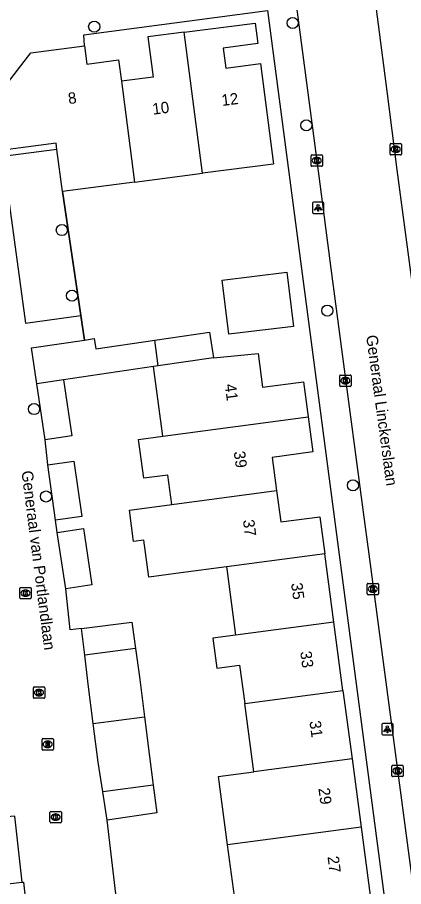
# Model space of a CAD drawing. Extents: x 161084 to 161928, y 385355 to 386522.
# Drawn here: x 161205.4 to 161239.4, y 386038.7 to 386115.2 of the extents above; entities that cross this region are included whole.
import ezdxf

# ---------------------------------------------------------------- set-up
doc = ezdxf.new("R2010")
doc.units = 0
for name, color, linetype in [('IMGEO_Boom', 7, 'Continuous'), ('IMGEO_Kolk', 7, 'Continuous'), ('IMGEO_Lichtpunt', 7, 'Continuous'), ('IMGEO_Muur', 7, 'Continuous'), ('IMGEO_Openbare_ruimte_label', 7, 'Continuous'), ('IMGEO_Pand', 7, 'Continuous'), ('IMGEO_Pand_nummerreeks', 7, 'Continuous'), ('IMGEO_Parkeervlak_open', 7, 'Continuous'), ('IMGEO_Rijbaan_lokaal_open', 7, 'Continuous'), ('IMGEO_Rioolput', 7, 'Continuous'), ('IMGEO_Voetpad_open', 7, 'Continuous')]:
    doc.layers.add(name, color=color, linetype=linetype)

msp = doc.modelspace()

# ---------------------------------------------------------------- linework, layer by layer
at = {"layer": 'IMGEO_Boom'}
for centre in [(161212.139, 386114.34), (161229.596, 386114.659), (161230.794, 386105.658), (161209.294, 386096.437), (161210.19, 386090.665), (161232.639, 386089.352), (161206.85, 386080.685), (161234.896, 386073.971), (161207.903, 386072.997)]:
    msp.add_circle(centre, 0.489, dxfattribs=at)
at = {"layer": 'IMGEO_Kolk'}
for p, q in [((161238.16, 386103.124), (161238.16, 386103.976)), ((161238.235, 386104.05), (161239.087, 386104.05)), ((161239.161, 386103.976), (161239.161, 386103.124)), ((161238.671, 386103.27), (161238.646, 386103.27)), ((161238.648, 386103.83), (161238.673, 386103.83)), ((161231.213, 386102.127), (161231.213, 386102.979)), ((161231.288, 386103.053), (161232.14, 386103.053)), ((161231.701, 386102.833), (161231.726, 386102.833)), ((161232.214, 386102.979), (161232.214, 386102.127)), ((161239.087, 386103.05), (161238.235, 386103.05)), ((161232.14, 386102.053), (161231.288, 386102.053)), ((161231.724, 386102.273), (161231.699, 386102.273)), ((161233.734, 386082.755), (161233.734, 386083.607)), ((161233.809, 386083.681), (161234.661, 386083.681)), ((161234.222, 386083.461), (161234.247, 386083.461)), ((161234.735, 386083.607), (161234.735, 386082.755)), ((161234.661, 386082.681), (161233.809, 386082.681)), ((161234.245, 386082.901), (161234.22, 386082.901)), ((161205.594, 386064.067), (161205.594, 386064.919)), ((161205.669, 386064.993), (161206.521, 386064.993)), ((161206.595, 386064.919), (161206.595, 386064.067)), ((161236.149, 386064.426), (161236.149, 386065.278)), ((161236.224, 386065.352), (161237.076, 386065.352)), ((161236.637, 386065.132), (161236.662, 386065.132)), ((161237.15, 386065.278), (161237.15, 386064.426)), ((161206.105, 386064.213), (161206.08, 386064.213)), ((161206.082, 386064.773), (161206.107, 386064.773)), ((161237.076, 386064.352), (161236.224, 386064.352)), ((161236.66, 386064.572), (161236.635, 386064.572)), ((161206.521, 386063.993), (161205.669, 386063.993)), ((161206.784, 386055.309), (161206.784, 386056.161)), ((161206.859, 386056.235), (161207.711, 386056.235)), ((161207.272, 386056.015), (161207.297, 386056.015)), ((161207.785, 386056.161), (161207.785, 386055.309)), ((161207.711, 386055.235), (161206.859, 386055.235)), ((161207.295, 386055.455), (161207.27, 386055.455)), ((161238.316, 386048.419), (161238.316, 386049.271)), ((161238.391, 386049.345), (161239.243, 386049.345)), ((161238.804, 386049.125), (161238.829, 386049.125)), ((161239.317, 386049.271), (161239.317, 386048.419)), ((161239.243, 386048.345), (161238.391, 386048.345)), ((161238.827, 386048.565), (161238.802, 386048.565)), ((161208.249, 386044.352), (161208.249, 386045.204)), ((161208.324, 386045.278), (161209.176, 386045.278)), ((161208.737, 386045.058), (161208.762, 386045.058)), ((161209.25, 386045.204), (161209.25, 386044.352)), ((161209.176, 386044.278), (161208.324, 386044.278)), ((161208.76, 386044.498), (161208.735, 386044.498))]:
    msp.add_line(p, q, dxfattribs=at)
for points in [[(161238.16, 386103.124), (161238.16, 386103.976)], [(161238.235, 386104.05), (161239.087, 386104.05)], [(161239.161, 386103.976), (161239.161, 386103.124)], [(161238.481, 386103.75), (161238.604, 386103.75), (161238.604, 386103.599), (161238.734, 386103.75), (161238.898, 386103.75), (161238.752, 386103.599), (161238.905, 386103.35), (161238.753, 386103.35), (161238.668, 386103.514), (161238.604, 386103.447), (161238.604, 386103.35), (161238.481, 386103.35), (161238.481, 386103.75)], [(161231.213, 386102.127), (161231.213, 386102.979)], [(161231.288, 386103.053), (161232.14, 386103.053)], [(161231.534, 386102.753), (161231.657, 386102.753), (161231.657, 386102.602), (161231.787, 386102.753), (161231.951, 386102.753), (161231.805, 386102.602), (161231.958, 386102.353), (161231.806, 386102.353), (161231.721, 386102.517), (161231.657, 386102.45), (161231.657, 386102.353), (161231.534, 386102.353), (161231.534, 386102.753)], [(161232.214, 386102.979), (161232.214, 386102.127)], [(161239.087, 386103.05), (161238.235, 386103.05)], [(161232.14, 386102.053), (161231.288, 386102.053)], [(161233.734, 386082.755), (161233.734, 386083.607)], [(161233.809, 386083.681), (161234.661, 386083.681)], [(161234.055, 386083.381), (161234.178, 386083.381), (161234.178, 386083.23), (161234.308, 386083.381), (161234.472, 386083.381), (161234.326, 386083.23), (161234.479, 386082.981), (161234.327, 386082.981), (161234.242, 386083.145), (161234.178, 386083.078), (161234.178, 386082.981), (161234.055, 386082.981), (161234.055, 386083.381)], [(161234.735, 386083.607), (161234.735, 386082.755)], [(161234.661, 386082.681), (161233.809, 386082.681)], [(161205.594, 386064.067), (161205.594, 386064.919)], [(161205.669, 386064.993), (161206.521, 386064.993)], [(161206.595, 386064.919), (161206.595, 386064.067)], [(161236.149, 386064.426), (161236.149, 386065.278)], [(161236.224, 386065.352), (161237.076, 386065.352)], [(161236.47, 386065.052), (161236.593, 386065.052), (161236.593, 386064.901), (161236.723, 386065.052), (161236.887, 386065.052), (161236.741, 386064.901), (161236.894, 386064.652), (161236.742, 386064.652), (161236.657, 386064.816), (161236.593, 386064.749), (161236.593, 386064.652), (161236.47, 386064.652), (161236.47, 386065.052)], [(161237.15, 386065.278), (161237.15, 386064.426)], [(161205.915, 386064.693), (161206.038, 386064.693), (161206.038, 386064.542), (161206.168, 386064.693), (161206.332, 386064.693), (161206.186, 386064.542), (161206.339, 386064.293), (161206.187, 386064.293), (161206.102, 386064.457), (161206.038, 386064.39), (161206.038, 386064.293), (161205.915, 386064.293), (161205.915, 386064.693)], [(161237.076, 386064.352), (161236.224, 386064.352)], [(161206.521, 386063.993), (161205.669, 386063.993)], [(161206.784, 386055.309), (161206.784, 386056.161)], [(161206.859, 386056.235), (161207.711, 386056.235)], [(161207.105, 386055.935), (161207.228, 386055.935), (161207.228, 386055.784), (161207.358, 386055.935), (161207.522, 386055.935), (161207.376, 386055.784), (161207.529, 386055.535), (161207.377, 386055.535), (161207.292, 386055.699), (161207.228, 386055.632), (161207.228, 386055.535), (161207.105, 386055.535), (161207.105, 386055.935)], [(161207.785, 386056.161), (161207.785, 386055.309)], [(161207.711, 386055.235), (161206.859, 386055.235)], [(161238.316, 386048.419), (161238.316, 386049.271)], [(161238.391, 386049.345), (161239.243, 386049.345)], [(161238.637, 386049.045), (161238.76, 386049.045), (161238.76, 386048.894), (161238.89, 386049.045), (161239.054, 386049.045), (161238.908, 386048.894), (161239.061, 386048.645), (161238.909, 386048.645), (161238.824, 386048.809), (161238.76, 386048.742), (161238.76, 386048.645), (161238.637, 386048.645), (161238.637, 386049.045)], [(161239.317, 386049.271), (161239.317, 386048.419)], [(161239.243, 386048.345), (161238.391, 386048.345)], [(161208.249, 386044.352), (161208.249, 386045.204)], [(161208.324, 386045.278), (161209.176, 386045.278)], [(161209.25, 386045.204), (161209.25, 386044.352)], [(161209.176, 386044.278), (161208.324, 386044.278)], [(161208.57, 386044.978), (161208.693, 386044.978), (161208.693, 386044.827), (161208.823, 386044.978), (161208.987, 386044.978), (161208.841, 386044.827), (161208.994, 386044.578), (161208.842, 386044.578), (161208.757, 386044.742), (161208.693, 386044.675), (161208.693, 386044.578), (161208.57, 386044.578), (161208.57, 386044.978)]]:
    msp.add_lwpolyline(points, dxfattribs=at)
for centre, start, end in [((161238.237, 386103.974), 91.55205, 178.44795), ((161238.237, 386103.974), 91.55205, 178.44795), ((161239.085, 386103.974), 1.55205, 88.44795), ((161239.085, 386103.974), 1.55205, 88.44795), ((161231.29, 386102.977), 91.55205, 178.44795), ((161231.29, 386102.977), 91.55205, 178.44795), ((161232.138, 386102.977), 1.55205, 88.44795), ((161232.138, 386102.977), 1.55205, 88.44795), ((161238.237, 386103.126), 181.55205, 268.44795), ((161238.237, 386103.126), 181.55205, 268.44795), ((161239.085, 386103.126), 271.55205, 358.44795), ((161239.085, 386103.126), 271.55205, 358.44795), ((161231.29, 386102.129), 181.55205, 268.44795), ((161231.29, 386102.129), 181.55205, 268.44795), ((161232.138, 386102.129), 271.55205, 358.44795), ((161232.138, 386102.129), 271.55205, 358.44795), ((161233.811, 386083.605), 91.55205, 178.44795), ((161233.811, 386083.605), 91.55205, 178.44795), ((161234.659, 386083.605), 1.55205, 88.44795), ((161234.659, 386083.605), 1.55205, 88.44795), ((161233.811, 386082.757), 181.55205, 268.44795), ((161233.811, 386082.757), 181.55205, 268.44795), ((161234.659, 386082.757), 271.55205, 358.44795), ((161234.659, 386082.757), 271.55205, 358.44795), ((161205.671, 386064.917), 91.55205, 178.44795), ((161205.671, 386064.917), 91.55205, 178.44795), ((161206.519, 386064.917), 1.55205, 88.44795), ((161206.519, 386064.917), 1.55205, 88.44795), ((161236.226, 386065.276), 91.55205, 178.44795), ((161236.226, 386065.276), 91.55205, 178.44795), ((161237.074, 386065.276), 1.55205, 88.44795), ((161237.074, 386065.276), 1.55205, 88.44795), ((161236.226, 386064.428), 181.55205, 268.44795), ((161236.226, 386064.428), 181.55205, 268.44795), ((161237.074, 386064.428), 271.55205, 358.44795), ((161237.074, 386064.428), 271.55205, 358.44795), ((161205.671, 386064.069), 181.55205, 268.44795), ((161205.671, 386064.069), 181.55205, 268.44795), ((161206.519, 386064.069), 271.55205, 358.44795), ((161206.519, 386064.069), 271.55205, 358.44795), ((161206.861, 386056.159), 91.55205, 178.44795), ((161206.861, 386056.159), 91.55205, 178.44795), ((161207.709, 386056.159), 1.55205, 88.44795), ((161207.709, 386056.159), 1.55205, 88.44795), ((161206.861, 386055.311), 181.55205, 268.44795), ((161206.861, 386055.311), 181.55205, 268.44795), ((161207.709, 386055.311), 271.55205, 358.44795), ((161207.709, 386055.311), 271.55205, 358.44795), ((161238.393, 386049.269), 91.55205, 178.44795), ((161238.393, 386049.269), 91.55205, 178.44795), ((161239.241, 386049.269), 1.55205, 88.44795), ((161239.241, 386049.269), 1.55205, 88.44795), ((161238.393, 386048.421), 181.55205, 268.44795), ((161238.393, 386048.421), 181.55205, 268.44795), ((161239.241, 386048.421), 271.55205, 358.44795), ((161239.241, 386048.421), 271.55205, 358.44795), ((161208.326, 386045.202), 91.55205, 178.44795), ((161208.326, 386045.202), 91.55205, 178.44795), ((161209.174, 386045.202), 1.55205, 88.44795), ((161209.174, 386045.202), 1.55205, 88.44795), ((161208.326, 386044.354), 181.55205, 268.44795), ((161208.326, 386044.354), 181.55205, 268.44795), ((161209.174, 386044.354), 271.55205, 358.44795), ((161209.174, 386044.354), 271.55205, 358.44795)]:
    msp.add_arc(centre, 0.0765, start, end, dxfattribs=at)
for centre, major_axis, ratio, start_param, end_param in [((161238.647, 386103.55), (-0.387, 0.002), 0.722429, 4.712389, 7.853982), ((161238.672, 386103.55), (-0.39, 0.002), 0.717154, 1.570796, 4.712389), ((161231.7, 386102.553), (-0.387, 0.002), 0.722429, 4.712389, 7.853982), ((161231.725, 386102.553), (-0.39, 0.002), 0.717154, 1.570796, 4.712389), ((161234.221, 386083.181), (-0.387, 0.002), 0.722429, 4.712389, 7.853982), ((161234.246, 386083.181), (-0.39, 0.002), 0.717154, 1.570796, 4.712389), ((161236.636, 386064.852), (-0.387, 0.002), 0.722429, 4.712389, 7.853982), ((161236.661, 386064.852), (-0.39, 0.002), 0.717154, 1.570796, 4.712389), ((161206.081, 386064.493), (-0.387, 0.002), 0.722429, 4.712389, 7.853982), ((161206.106, 386064.493), (-0.39, 0.002), 0.717154, 1.570796, 4.712389), ((161207.271, 386055.735), (-0.387, 0.002), 0.722429, 4.712389, 7.853982), ((161207.296, 386055.735), (-0.39, 0.002), 0.717154, 1.570796, 4.712389), ((161238.803, 386048.845), (-0.387, 0.002), 0.722429, 4.712389, 7.853982), ((161238.828, 386048.845), (-0.39, 0.002), 0.717154, 1.570796, 4.712389), ((161208.736, 386044.778), (-0.387, 0.002), 0.722429, 4.712389, 7.853982), ((161208.761, 386044.778), (-0.39, 0.002), 0.717154, 1.570796, 4.712389)]:
    msp.add_ellipse(centre, major_axis=major_axis, ratio=ratio, start_param=start_param, end_param=end_param, dxfattribs=at)
at = {"layer": 'IMGEO_Lichtpunt'}
for p, q in [((161231.336, 386098.803), (161231.336, 386097.996)), ((161231.336, 386098.803), (161231.336, 386097.996)), ((161232.238, 386098.898), (161231.43, 386098.898)), ((161232.238, 386098.898), (161231.43, 386098.898)), ((161232.332, 386097.996), (161232.332, 386098.803)), ((161232.332, 386097.996), (161232.332, 386098.803)), ((161231.43, 386097.902), (161232.238, 386097.902)), ((161231.43, 386097.902), (161232.238, 386097.902)), ((161237.434, 386052.917), (161237.434, 386052.11)), ((161237.434, 386052.917), (161237.434, 386052.11)), ((161238.336, 386053.012), (161237.528, 386053.012)), ((161238.336, 386053.012), (161237.528, 386053.012)), ((161238.43, 386052.11), (161238.43, 386052.917)), ((161238.43, 386052.11), (161238.43, 386052.917)), ((161237.528, 386052.016), (161238.336, 386052.016)), ((161237.528, 386052.016), (161238.336, 386052.016))]:
    msp.add_line(p, q, dxfattribs=at)
for points in [[(161231.71, 386098.467), (161231.749, 386098.439), (161231.561, 386098.177), (161231.523, 386098.204), (161231.71, 386098.467)], [(161231.812, 386098.419), (161231.859, 386098.419), (161231.859, 386098.097), (161231.812, 386098.097), (161231.812, 386098.419)], [(161231.922, 386098.439), (161231.96, 386098.466), (161232.147, 386098.204), (161232.108, 386098.176), (161231.922, 386098.439)], [(161237.808, 386052.581), (161237.847, 386052.553), (161237.659, 386052.291), (161237.621, 386052.318), (161237.808, 386052.581)], [(161237.91, 386052.533), (161237.957, 386052.533), (161237.957, 386052.211), (161237.91, 386052.211), (161237.91, 386052.533)], [(161238.02, 386052.553), (161238.058, 386052.58), (161238.245, 386052.318), (161238.206, 386052.29), (161238.02, 386052.553)]]:
    msp.add_lwpolyline(points, dxfattribs=at)
for centre in [(161231.835, 386098.601), (161237.933, 386052.715)]:
    msp.add_circle(centre, 0.0994, dxfattribs=at)
for centre, start, end in [((161231.43, 386098.803), 90, 180), ((161231.43, 386098.803), 90, 180), ((161232.238, 386098.803), 0, 90), ((161232.238, 386098.803), 0, 90), ((161231.43, 386097.996), 180, 270), ((161231.43, 386097.996), 180, 270), ((161232.238, 386097.996), 270, 0), ((161232.238, 386097.996), 270, 360), ((161237.528, 386052.917), 90, 180), ((161237.528, 386052.917), 90, 180), ((161238.336, 386052.917), 0, 90), ((161238.336, 386052.917), 0, 90), ((161237.528, 386052.11), 180, 270), ((161237.528, 386052.11), 180, 270), ((161238.336, 386052.11), 270, 0), ((161238.336, 386052.11), 270, 360)]:
    msp.add_arc(centre, 0.0946, start, end, dxfattribs=at)
at = {"layer": 'IMGEO_Muur'}
msp.add_lwpolyline([(161209.339, 386099.837), (161211.292, 386086.76)], dxfattribs=at)
at = {"layer": 'IMGEO_Pand'}
for points in [[(161220.05, 386113.841), (161226.301, 386114.652), (161226.536, 386112.84), (161223.475, 386112.443), (161223.703, 386110.687), (161226.764, 386111.084), (161227.911, 386102.248), (161221.664, 386101.437)], [(161220.05, 386113.841), (161216.862, 386113.427), (161217.319, 386109.902), (161214.526, 386109.539)], [(161221.664, 386101.437), (161220.05, 386113.841)], [(161208.861, 386103.523), (161208.789, 386104.076), (161204.572, 386103.529), (161203.913, 386108.607), (161206.552, 386112.033), (161211.281, 386112.647)], [(161211.281, 386112.647), (161211.489, 386111.041), (161214.281, 386111.424), (161214.526, 386109.539)], [(161214.526, 386109.539), (161215.677, 386100.66)], [(161209.339, 386099.837), (161208.861, 386103.523)], [(161215.677, 386100.66), (161221.664, 386101.437)], [(161215.677, 386100.66), (161209.339, 386099.837)], [(161223.397, 386092.032), (161229.076, 386092.729), (161229.662, 386087.961), (161223.982, 386087.264), (161223.397, 386092.032)], [(161217.481, 386086.749), (161222.291, 386087.457), (161222.624, 386085.193)], [(161207.084, 386082.907), (161206.618, 386086.072), (161211.292, 386086.76)], [(161211.292, 386086.76), (161212.136, 386086.884), (161212.268, 386085.982), (161217.481, 386086.749)], [(161217.775, 386084.48), (161217.481, 386086.749)], [(161222.624, 386085.193), (161226.56, 386085.582), (161226.956, 386082.608), (161230.558, 386083.088), (161230.968, 386080.01)], [(161222.624, 386085.193), (161217.775, 386084.48)], [(161217.353, 386084.418), (161209.45, 386083.255)], [(161217.775, 386084.48), (161217.353, 386084.418)], [(161218.168, 386078.303), (161217.353, 386084.418)], [(161209.45, 386083.255), (161207.084, 386082.907)], [(161209.45, 386083.255), (161210.176, 386078.317), (161207.81, 386077.969)], [(161207.81, 386077.969), (161207.084, 386082.907)], [(161218.168, 386078.303), (161230.968, 386080.01)], [(161230.968, 386080.01), (161231.381, 386076.913), (161227.788, 386076.434), (161228.176, 386073.518)], [(161218.968, 386072.292), (161218.623, 386074.882), (161216.497, 386074.599), (161216.041, 386078.02), (161218.168, 386078.303)], [(161208.066, 386075.786), (161210.358, 386076.106), (161211.036, 386071.234), (161208.744, 386070.915)], [(161208.744, 386070.915), (161208.066, 386075.786)], [(161218.968, 386072.292), (161228.176, 386073.518)], [(161228.176, 386073.518), (161228.544, 386070.755), (161231.979, 386071.213), (161232.412, 386067.962)], [(161223.777, 386066.811), (161219.77, 386066.277), (161216.936, 386065.899), (161216.501, 386069.159), (161215.609, 386069.04), (161215.242, 386071.795), (161218.968, 386072.292)], [(161208.887, 386069.824), (161211.187, 386070.169), (161211.929, 386065.221), (161209.629, 386064.876)], [(161209.629, 386064.876), (161208.887, 386069.824)], [(161232.412, 386067.962), (161223.777, 386066.811)], [(161233.213, 386061.949), (161232.412, 386067.962)], [(161223.777, 386066.811), (161223.802, 386066.622), (161224.578, 386060.798)], [(161211.008, 386061.392), (161215.445, 386061.936), (161215.771, 386059.624)], [(161233.213, 386061.949), (161224.578, 386060.798)], [(161234.014, 386055.937), (161233.213, 386061.949)], [(161211.303, 386059.029), (161211.008, 386061.392)], [(161224.578, 386060.798), (161222.585, 386060.532), (161222.938, 386057.882), (161224.931, 386058.147), (161225.379, 386054.786)], [(161215.771, 386059.624), (161211.303, 386059.029)], [(161215.771, 386059.624), (161216.123, 386057.129), (161216.559, 386053.61)], [(161212.06, 386053.011), (161211.621, 386056.484), (161211.303, 386059.029)], [(161225.379, 386054.786), (161234.014, 386055.937)], [(161234.014, 386055.937), (161234.815, 386049.924)], [(161226.18, 386048.772), (161225.379, 386054.786)], [(161212.06, 386053.011), (161216.559, 386053.61)], [(161216.559, 386053.61), (161216.991, 386050.123), (161217.33, 386047.591)], [(161212.889, 386046.999), (161212.491, 386049.605), (161212.06, 386053.011)], [(161234.815, 386049.924), (161226.18, 386048.772)], [(161234.815, 386049.924), (161235.616, 386043.911)], [(161223.866, 386042.343), (161223.064, 386048.357), (161223.485, 386048.413), (161226.18, 386048.772)], [(161217.33, 386047.591), (161212.889, 386046.999)], [(161217.33, 386047.591), (161217.655, 386045.164), (161213.267, 386044.518)], [(161213.267, 386044.518), (161212.889, 386046.999)], [(161235.616, 386043.911), (161226.981, 386042.759), (161223.866, 386042.343)], [(161235.616, 386043.911), (161236.417, 386037.898)], [(161223.704, 386036.203), (161223.679, 386036.394), (161224.643, 386036.522), (161223.866, 386042.343)], [(161206.269, 386035.856), (161203.573, 386035.556), (161202.777, 386035.468), (161202.42, 386038.681), (161205.787, 386039.054)], [(161205.787, 386039.054), (161205.912, 386039.068), (161206.269, 386035.856)]]:
    msp.add_lwpolyline(points, dxfattribs=at)
at = {"layer": 'IMGEO_Parkeervlak_open'}
msp.add_lwpolyline([(161210.969, 386088.92), (161209.339, 386099.837)], dxfattribs=at)
at = {"layer": 'IMGEO_Rijbaan_lokaal_open'}
for points in [[(161249.06, 386024.426), (161247.627, 386035.348), (161247.158, 386038.91), (161246.418, 386044.153), (161245.561, 386050.7), (161244.91, 386055.679), (161244.435, 386059.357), (161238.791, 386101.741), (161237.904, 386108.656), (161237.062, 386115.21), (161235.904, 386124.085), (161235.446, 386127.639), (161233.045, 386146.313)], [(161229.8, 386117.181), (161231.888, 386101.189), (161232.965, 386093.061), (161233.963, 386085.526), (161235.806, 386071.61), (161236.296, 386067.915), (161242.179, 386023.509)], [(161211.281, 386112.647), (161211.235, 386113.631), (161227.386, 386115.76)], [(161208.861, 386103.523), (161204.109, 386102.907), (161206.104, 386088.242), (161210.969, 386088.92)], [(161211.292, 386086.76), (161210.969, 386088.92)], [(161208.066, 386075.786), (161207.81, 386077.969)], [(161208.887, 386069.824), (161208.744, 386070.915)], [(161211.008, 386061.392), (161210.016, 386061.251), (161209.629, 386064.876)], [(161205.787, 386039.054), (161205.163, 386044.856), (161204.098, 386044.768)], [(161214.11, 386037.525), (161213.267, 386044.518)]]:
    msp.add_lwpolyline(points, dxfattribs=at)
at = {"layer": 'IMGEO_Rioolput'}
for p, q in [((161207.547, 386050.76), (161207.547, 386051.612)), ((161207.622, 386051.686), (161208.474, 386051.686)), ((161208.035, 386051.466), (161208.06, 386051.466)), ((161208.548, 386051.612), (161208.548, 386050.76)), ((161208.474, 386050.686), (161207.622, 386050.686)), ((161208.058, 386050.906), (161208.033, 386050.906))]:
    msp.add_line(p, q, dxfattribs=at)
for points in [[(161207.547, 386050.76), (161207.547, 386051.612)], [(161207.622, 386051.686), (161208.474, 386051.686)], [(161208.136, 386051.384), (161207.884, 386051.386), (161207.884, 386050.986)], [(161207.884, 386050.986), (161208.008, 386050.986), (161208.008, 386051.148), (161208.019, 386051.148)], [(161208.062, 386051.305), (161208.008, 386051.305), (161208.008, 386051.224)], [(161208.008, 386051.224), (161208.06, 386051.224)], [(161208.548, 386051.612), (161208.548, 386050.76)], [(161208.474, 386050.686), (161207.622, 386050.686)], [(161208.066, 386051.119), (161208.137, 386050.986), (161208.277, 386050.986), (161208.212, 386051.112)]]:
    msp.add_lwpolyline(points, dxfattribs=at)
for centre, radius, start, end in [((161207.624, 386051.61), 0.0765, 91.55205, 178.44795), ((161207.624, 386051.61), 0.0765, 91.55205, 178.44795), ((161208.018, 386051.095), 0.0533, 26.02933, 88.69889), ((161208.044, 386051.413), 0.19, 274.7715, 282.96867), ((161208.068, 386051.209), 0.0964, 77.00612, 93.18647), ((161208.082, 386051.266), 0.0378, 276.66336, 79.67722), ((161208.135, 386051.274), 0.109, 350.36119, 89.41601), ((161208.133, 386051.274), 0.112, 277.58423, 350.98172), ((161208.117, 386051.059), 0.108, 29.51342, 73.79051), ((161208.472, 386051.61), 0.0765, 1.55205, 88.44795), ((161208.472, 386051.61), 0.0765, 1.55205, 88.44795), ((161207.624, 386050.762), 0.0765, 181.55205, 268.44795), ((161207.624, 386050.762), 0.0765, 181.55205, 268.44795), ((161208.472, 386050.762), 0.0765, 271.55205, 358.44795), ((161208.472, 386050.762), 0.0765, 271.55205, 358.44795)]:
    msp.add_arc(centre, radius, start, end, dxfattribs=at)
for centre, major_axis, ratio, start_param, end_param in [((161208.034, 386051.186), (-0.387, 0.002), 0.722429, 4.712389, 7.853982), ((161208.059, 386051.186), (-0.39, 0.002), 0.717154, 1.570796, 4.712389)]:
    msp.add_ellipse(centre, major_axis=major_axis, ratio=ratio, start_param=start_param, end_param=end_param, dxfattribs=at)
at = {"layer": 'IMGEO_Voetpad_open'}
msp.add_lwpolyline([(161227.386, 386115.76), (161240.25, 386017.971)], dxfattribs=at)

# ---------------------------------------------------------------- texts
at = {"layer": 'IMGEO_Openbare_ruimte_label'}
for s, rotation, p in [('Generaal Linckerslaan', 277.70066, (161236.054, 386087.139)), ('Generaal van Portlandlaan', 277.29556, (161205.734, 386075.205))]:
    msp.add_text(s, height=1, rotation=rotation, dxfattribs=at).set_placement(p)
at = {"layer": 'IMGEO_Pand_nummerreeks'}
for s, rotation, p in [('8', 7.80941, (161209.904, 386107.513)), ('12', 7.19621, (161223.397, 386107.353)), ('10', 7.19635, (161217.313, 386106.585)), ('41', 277.61451, (161223.617, 386082.841)), ('39', 277.61451, (161224.408, 386076.927)), ('37', 277.6144, (161225.214, 386070.901)), ('35', 277.58575, (161229.452, 386065.342)), ('33', 277.58575, (161230.253, 386059.329)), ('31', 277.58803, (161231.069, 386053.204)), ('29', 277.58575, (161231.855, 386047.303)), ('27', 277.58803, (161232.656, 386041.29))]:
    msp.add_text(s, height=1, rotation=rotation, dxfattribs=at).set_placement(p)

doc.saveas('drawing.dxf')
